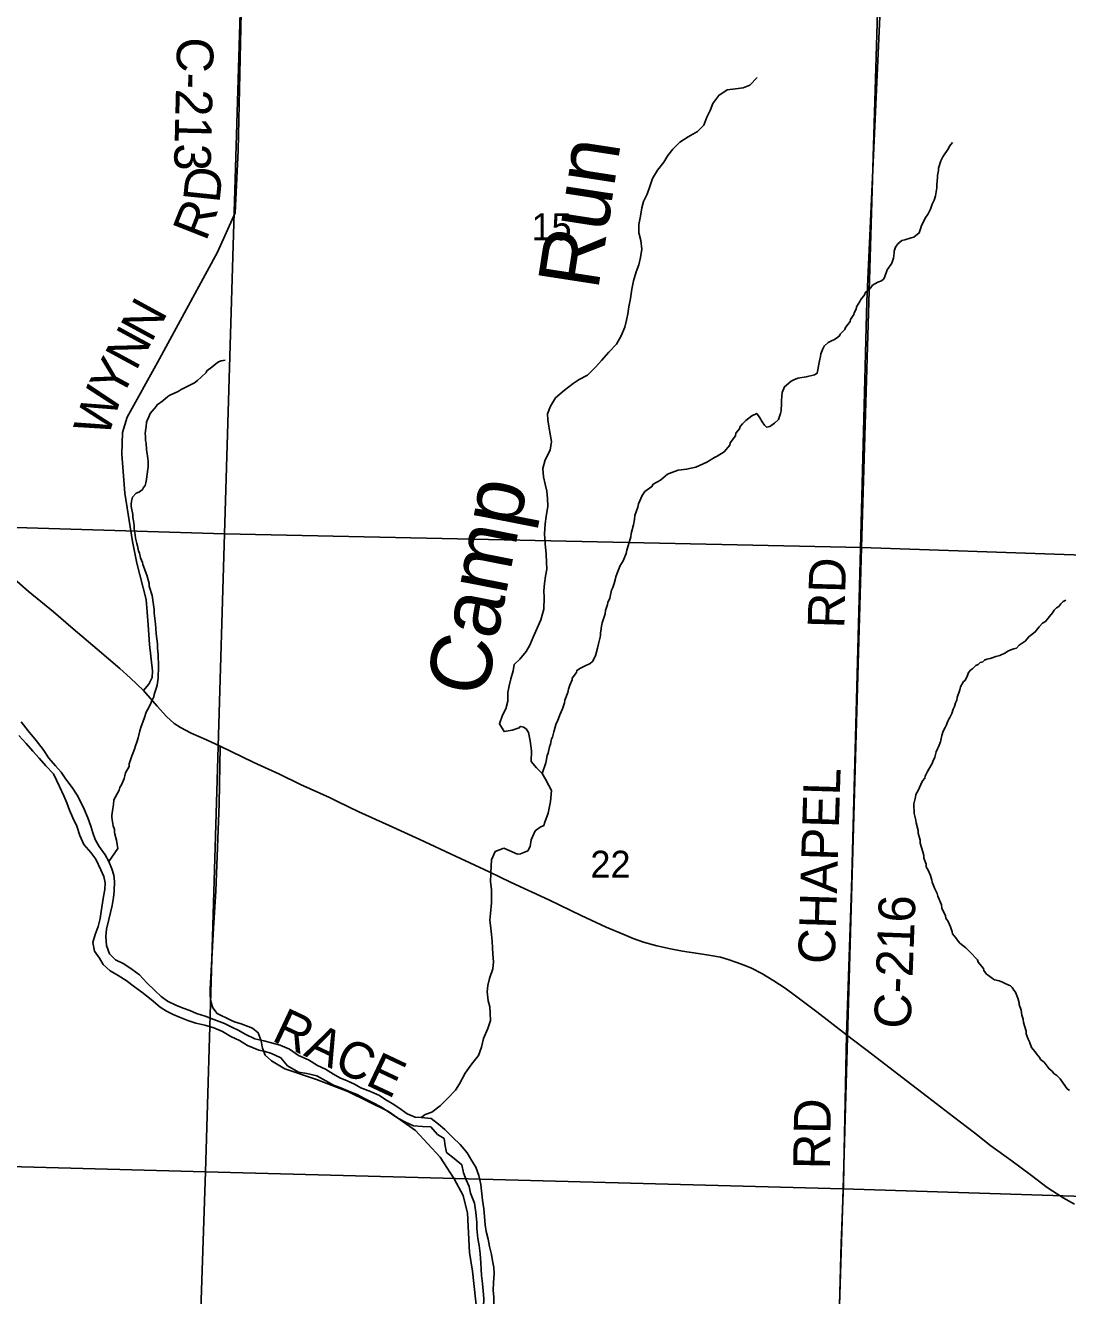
# Model space of a CAD drawing. Extents: x 1310247 to 1552180, y 377264 to 706493.
# Drawn here: x 1328257 to 1336785, y 492789 to 503189 of the extents above; entities that cross this region are included whole.
import ezdxf

# ---------------------------------------------------------------- set-up
doc = ezdxf.new("R2010")
doc.units = 0
for name, color, linetype in [('GM_X_County_Road', 7, 'Continuous'), ('GM_X_County_Road_Text', 7, 'Continuous'), ('GM_X_Minor_River', 7, 'Continuous'), ('GM_X_Minor_River_Text', 7, 'Continuous'), ('GM_X_Section', 7, 'Continuous'), ('GM_X_Section_Text', 7, 'Continuous'), ('GM_X_State_Route', 7, 'Continuous'), ('GM_X_Township_Road', 7, 'Continuous'), ('GM_X_Township_Road_Text', 7, 'Continuous')]:
    doc.layers.add(name, color=color, linetype=linetype)

msp = doc.modelspace()

# ---------------------------------------------------------------- linework, layer by layer
at = {"layer": 'GM_X_County_Road'}
for points in [[(1329224, 497744), (1329267, 497794), (1329294, 497850), (1329297, 497903), (1329272, 498121), (1329261, 498282), (1329244, 498489), (1329168, 498785), (1329133, 498963), (1329070, 499360), (1329047, 499679), (1329051, 499856), (1329091, 499981), (1329338, 500428), (1329828, 501333), (1329973, 501653), (1329997, 502164), (1330033, 503798), (1330061, 504294)], [(1334975, 494923), (1335017, 496121), (1335094, 499009), (1335142, 500932), (1335292, 504216)], [(1329939, 495045), (1329825, 495099), (1329791, 495144), (1329775, 495198), (1329770, 495245), (1329768, 495299), (1329796, 495797), (1329815, 496101), (1329842, 496815), (1329851, 497286)], [(1330194, 494825), (1330185, 494874), (1330163, 494941), (1330115, 494979), (1330023, 495014), (1329968, 495031), (1329939, 495045)], [(1332238, 491289), (1332231, 491593), (1332223, 491770), (1332190, 491933), (1332130, 492044), (1332082, 492136), (1332035, 492261), (1331996, 492468), (1331955, 492638), (1331915, 492990), (1331892, 493143), (1331876, 493464), (1331840, 493608), (1331766, 493746), (1331651, 493921), (1331448, 494140), (1331228, 494295), (1330896, 494460), (1330638, 494558), (1330379, 494645), (1330272, 494712), (1330218, 494757), (1330196, 494814), (1330194, 494825)]]:
    msp.add_lwpolyline(points, dxfattribs=at)
at = {"layer": 'GM_X_Minor_River'}
for points in [[(1332256, 497955), (1332304, 497999), (1332354, 498062), (1332384, 498113), (1332412, 498181), (1332444, 498254), (1332474, 498323), (1332499, 498409), (1332502, 498505), (1332499, 498558), (1332505, 498618), (1332513, 498680), (1332523, 498736), (1332522, 498790), (1332518, 498858), (1332509, 498945), (1332505, 499025), (1332511, 499107), (1332519, 499167), (1332532, 499251), (1332528, 499316), (1332523, 499374), (1332509, 499433), (1332497, 499493), (1332491, 499562), (1332509, 499633), (1332551, 499711), (1332563, 499782), (1332548, 499857), (1332539, 499908), (1332531, 499958), (1332528, 500008), (1332554, 500072), (1332596, 500139), (1332668, 500203), (1332738, 500257), (1332789, 500290), (1332856, 500324), (1332925, 500392), (1332972, 500445), (1333030, 500512), (1333095, 500580), (1333131, 500647), (1333163, 500719), (1333175, 500776), (1333186, 500828), (1333196, 500884), (1333208, 500952), (1333220, 501028), (1333232, 501096), (1333256, 501170), (1333276, 501227), (1333290, 501289), (1333300, 501357), (1333294, 501427), (1333276, 501490), (1333276, 501558), (1333290, 501626), (1333300, 501694), (1333316, 501748), (1333346, 501807), (1333370, 501877), (1333389, 501935), (1333429, 502002), (1333480, 502070), (1333513, 502124), (1333555, 502175), (1333613, 502233), (1333680, 502275), (1333756, 502321), (1333808, 502372), (1333834, 502438), (1333859, 502493), (1333883, 502550), (1333931, 502615), (1333999, 502662), (1334067, 502670), (1334130, 502678), (1334186, 502698), (1334246, 502763)], [(1334420, 499961), (1334437, 500010), (1334442, 500034), (1334444, 500096), (1334444, 500116), (1334447, 500152), (1334450, 500184), (1334468, 500230), (1334523, 500275), (1334544, 500286), (1334578, 500299), (1334647, 500311), (1334713, 500327), (1334736, 500340), (1334743, 500382), (1334746, 500402), (1334759, 500456), (1334764, 500478), (1334767, 500500), (1334782, 500540), (1334792, 500561), (1334825, 500592), (1334858, 500610), (1334872, 500615), (1334895, 500628), (1334919, 500646), (1334924, 500660), (1334963, 500699), (1334969, 500714), (1335005, 500764), (1335010, 500781), (1335035, 500821), (1335039, 500835), (1335056, 500866), (1335059, 500884), (1335086, 500928), (1335093, 500945), (1335126, 500985), (1335128, 500999), (1335169, 501035), (1335190, 501061), (1335233, 501086), (1335262, 501097), (1335278, 501110), (1335286, 501124), (1335310, 501186), (1335323, 501207), (1335346, 501241), (1335353, 501257), (1335361, 501282), (1335367, 501326), (1335367, 501340), (1335378, 501372), (1335395, 501400), (1335430, 501427), (1335454, 501432), (1335505, 501449), (1335527, 501454), (1335570, 501489), (1335585, 501532), (1335590, 501550), (1335615, 501596), (1335620, 501610), (1335643, 501645), (1335662, 501684), (1335677, 501726), (1335694, 501758), (1335703, 501794), (1335706, 501810), (1335715, 501859), (1335716, 501883), (1335720, 501943), (1335720, 501959), (1335728, 502001), (1335728, 502021), (1335748, 502081), (1335763, 502113), (1335811, 502181), (1335818, 502201), (1335843, 502231)], [(1329240, 499825), (1329238, 499847), (1329242, 499887), (1329244, 499903), (1329249, 499939), (1329254, 499955), (1329268, 499985), (1329279, 500010), (1329311, 500050), (1329327, 500067), (1329336, 500083), (1329381, 500114), (1329422, 500149), (1329440, 500160), (1329507, 500192), (1329532, 500208), (1329564, 500225), (1329609, 500245), (1329624, 500253), (1329640, 500262), (1329666, 500280), (1329695, 500309), (1329735, 500346), (1329741, 500360), (1329782, 500391), (1329815, 500418), (1329837, 500433), (1329860, 500442), (1329876, 500444), (1329892, 500449)], [(1332485, 497064), (1332515, 497150), (1332518, 497164), (1332527, 497210), (1332534, 497230), (1332547, 497281), (1332554, 497303), (1332563, 497347), (1332570, 497361), (1332581, 497405), (1332586, 497425), (1332601, 497474), (1332610, 497492), (1332631, 497543), (1332640, 497569), (1332651, 497593), (1332668, 497641), (1332671, 497665), (1332695, 497726), (1332702, 497754), (1332712, 497786), (1332730, 497831), (1332732, 497845), (1332766, 497890), (1332770, 497908), (1332799, 497926), (1332815, 497935), (1332833, 497943), (1332878, 497965), (1332897, 497981), (1332920, 498022), (1332925, 498038), (1332938, 498090), (1332947, 498124), (1332961, 498179), (1332963, 498197), (1332964, 498215), (1332966, 498229), (1332972, 498271), (1332976, 498297), (1333000, 498371), (1333003, 498399), (1333019, 498448), (1333023, 498464), (1333038, 498498), (1333041, 498514), (1333054, 498564), (1333063, 498587), (1333076, 498619), (1333085, 498659), (1333088, 498675), (1333098, 498703), (1333116, 498744), (1333120, 498760), (1333148, 498806), (1333173, 498865), (1333178, 498891), (1333189, 498927), (1333212, 499002), (1333214, 499028), (1333232, 499100), (1333242, 499144), (1333245, 499176), (1333269, 499245), (1333274, 499271), (1333304, 499340), (1333327, 499372), (1333384, 499412), (1333395, 499432), (1333454, 499464), (1333511, 499513), (1333546, 499528), (1333599, 499546), (1333623, 499549), (1333667, 499554), (1333742, 499572), (1333832, 499613), (1333895, 499650), (1333917, 499663), (1333976, 499697), (1334020, 499752), (1334025, 499772), (1334067, 499827), (1334071, 499849), (1334100, 499886), (1334107, 499904), (1334124, 499926), (1334151, 499955), (1334202, 499991), (1334241, 500012), (1334268, 499975), (1334287, 499943), (1334304, 499916), (1334320, 499900), (1334348, 499905), (1334387, 499932), (1334420, 499961)], [(1328940, 496342), (1329013, 496449), (1329008, 496483), (1329003, 496519), (1328990, 496566), (1328987, 496586), (1328985, 496604), (1328974, 496636), (1328966, 496685), (1328964, 496705), (1328965, 496719), (1328972, 496777), (1328977, 496809), (1328982, 496847), (1329025, 496928), (1329029, 496949), (1329046, 496977), (1329066, 497023), (1329072, 497044), (1329077, 497068), (1329105, 497122), (1329107, 497142), (1329123, 497191), (1329131, 497213), (1329151, 497263), (1329158, 497289), (1329169, 497320), (1329180, 497356), (1329193, 497414), (1329202, 497440), (1329222, 497493), (1329231, 497521), (1329246, 497565), (1329255, 497586), (1329280, 497632), (1329289, 497654), (1329308, 497691), (1329310, 497709), (1329317, 497727), (1329330, 497767), (1329335, 497787), (1329343, 497845), (1329345, 497943), (1329346, 497965), (1329343, 498013), (1329344, 498037), (1329338, 498091), (1329337, 498126), (1329327, 498208), (1329324, 498250), (1329321, 498288), (1329310, 498375), (1329311, 498407), (1329301, 498484), (1329294, 498522), (1329270, 498597), (1329269, 498619), (1329256, 498667), (1329251, 498688), (1329236, 498724), (1329232, 498738), (1329219, 498775), (1329214, 498791), (1329206, 498809), (1329199, 498830), (1329190, 498868), (1329182, 498886), (1329173, 498927), (1329168, 498947), (1329159, 498991), (1329154, 499017), (1329147, 499066), (1329146, 499090), (1329145, 499112), (1329136, 499164), (1329135, 499185), (1329124, 499237), (1329123, 499255), (1329123, 499269), (1329126, 499293), (1329133, 499325), (1329164, 499358), (1329184, 499368), (1329199, 499375), (1329215, 499389), (1329223, 499404), (1329236, 499422), (1329243, 499444), (1329245, 499458), (1329248, 499472), (1329250, 499496), (1329253, 499514), (1329260, 499556), (1329262, 499572), (1329262, 499620), (1329260, 499642), (1329249, 499715), (1329244, 499767), (1329241, 499791), (1329239, 499811), (1329240, 499825)], [(1336321, 498075), (1336346, 498084), (1336366, 498089), (1336389, 498113), (1336438, 498147), (1336467, 498183), (1336481, 498194), (1336520, 498223), (1336552, 498264), (1336581, 498294), (1336603, 498309), (1336637, 498350), (1336661, 498379), (1336676, 498401), (1336693, 498421), (1336713, 498432), (1336730, 498454), (1336748, 498473), (1336771, 498484)], [(1336318, 495325), (1336304, 495330), (1336270, 495347), (1336252, 495355), (1336226, 495366), (1336187, 495375), (1336171, 495384), (1336137, 495409), (1336122, 495421), (1336100, 495450), (1336097, 495468), (1336054, 495520), (1336049, 495538), (1335986, 495604), (1335953, 495637), (1335904, 495674), (1335881, 495703), (1335871, 495718), (1335844, 495750), (1335841, 495767), (1335826, 495807), (1335807, 495852), (1335790, 495878), (1335786, 495899), (1335756, 495962), (1335753, 495988), (1335723, 496059), (1335719, 496081), (1335700, 496118), (1335678, 496175), (1335674, 496191), (1335662, 496229), (1335645, 496272), (1335629, 496300), (1335628, 496321), (1335609, 496371), (1335608, 496393), (1335601, 496422), (1335579, 496494), (1335578, 496517), (1335563, 496575), (1335562, 496597), (1335546, 496660), (1335544, 496682), (1335530, 496735), (1335530, 496753), (1335527, 496795), (1335528, 496815), (1335540, 496871), (1335544, 496891), (1335564, 496930), (1335572, 496950), (1335583, 496974), (1335598, 497003), (1335616, 497025), (1335621, 497041), (1335640, 497080), (1335651, 497100), (1335678, 497145), (1335683, 497161), (1335698, 497197), (1335709, 497241), (1335720, 497266), (1335730, 497282), (1335746, 497322), (1335748, 497336), (1335757, 497374), (1335768, 497409), (1335783, 497439), (1335794, 497461), (1335800, 497479), (1335805, 497493), (1335813, 497508), (1335822, 497522), (1335837, 497556), (1335850, 497589), (1335860, 497611), (1335867, 497641), (1335878, 497665), (1335881, 497685), (1335904, 497748), (1335909, 497772), (1335933, 497816), (1335947, 497825), (1335966, 497865), (1335975, 497891), (1335992, 497912), (1336006, 497920), (1336033, 497947), (1336053, 497956), (1336070, 497972), (1336092, 497979), (1336106, 497991), (1336123, 498000), (1336151, 498006), (1336167, 498011), (1336197, 498022), (1336232, 498031), (1336277, 498052), (1336295, 498064), (1336321, 498075)], [(1332256, 497955), (1332248, 497903), (1332228, 497838), (1332216, 497780), (1332206, 497728), (1332204, 497657), (1332188, 497594), (1332162, 497542), (1332136, 497469), (1332174, 497407), (1332240, 497417)], [(1332088, 492897), (1332093, 492969), (1332090, 493020), (1332078, 493074), (1332070, 493125), (1332056, 493190), (1332044, 493250), (1332028, 493313), (1332019, 493368), (1332014, 493436), (1332008, 493500), (1331998, 493571), (1331984, 493698), (1331968, 493771), (1331944, 493840), (1331910, 493891), (1331872, 493959), (1331814, 494025), (1331756, 494083), (1331689, 494148), (1331637, 494192), (1331578, 494240), (1331496, 494246), (1331446, 494250), (1331381, 494278), (1331312, 494325), (1331257, 494363), (1331206, 494392), (1331155, 494426), (1331080, 494461), (1331002, 494491), (1330951, 494521), (1330890, 494547), (1330831, 494573), (1330779, 494603), (1330714, 494643), (1330647, 494674), (1330573, 494720), (1330493, 494755), (1330417, 494806), (1330342, 494840), (1330272, 494858), (1330208, 494875), (1330135, 494891), (1330056, 494928), (1330003, 494960), (1329945, 494987), (1329886, 495017), (1329799, 495050), (1329729, 495077), (1329658, 495099), (1329603, 495123), (1329549, 495141), (1329488, 495167), (1329420, 495199), (1329368, 495237), (1329317, 495287), (1329251, 495349), (1329191, 495414), (1329132, 495458), (1329063, 495504), (1328994, 495538), (1328944, 495588), (1328920, 495655), (1328916, 495728), (1328922, 495788), (1328939, 495868), (1328954, 495926), (1328968, 495983), (1328979, 496049), (1328984, 496099), (1328987, 496180), (1328980, 496232), (1328964, 496283), (1328940, 496342), (1328910, 496397), (1328862, 496465), (1328827, 496522), (1328809, 496579), (1328793, 496632), (1328769, 496701), (1328737, 496772), (1328713, 496823), (1328681, 496887), (1328641, 496950), (1328589, 497018), (1328550, 497074), (1328504, 497126), (1328450, 497188), (1328402, 497261), (1328346, 497334), (1328280, 497412), (1328223, 497486)], [(1332240, 497417), (1332298, 497437), (1332304, 497445), (1332312, 497447), (1332334, 497442), (1332354, 497430), (1332373, 497399), (1332387, 497330), (1332397, 497250), (1332396, 497163), (1332439, 497110), (1332485, 497064), (1332514, 497017), (1332541, 496966), (1332561, 496923), (1332555, 496833), (1332534, 496740), (1332508, 496664), (1332499, 496638), (1332468, 496623), (1332427, 496594), (1332395, 496521), (1332388, 496467), (1332368, 496431), (1332336, 496416), (1332309, 496407), (1332285, 496404), (1332171, 496453)], [(1328203, 497376), (1328263, 497310), (1328317, 497246), (1328369, 497190), (1328424, 497126), (1328486, 497060), (1328512, 497009), (1328536, 496956), (1328572, 496882), (1328596, 496823), (1328618, 496762), (1328645, 496701), (1328678, 496632), (1328702, 496555), (1328736, 496483), (1328792, 496417), (1328832, 496361), (1328875, 496274), (1328898, 496219), (1328910, 496168), (1328906, 496114), (1328896, 496056), (1328889, 496004), (1328877, 495934), (1328869, 495876), (1328852, 495810), (1328828, 495745), (1328810, 495679), (1328822, 495610), (1328864, 495551), (1328893, 495500), (1328951, 495447), (1329016, 495409), (1329081, 495369), (1329151, 495316), (1329210, 495274), (1329286, 495212), (1329361, 495151), (1329412, 495117), (1329465, 495089), (1329519, 495068), (1329586, 495041), (1329653, 495019), (1329725, 495003), (1329799, 494982), (1329870, 494950), (1329937, 494911), (1330010, 494877), (1330075, 494837), (1330166, 494798), (1330220, 494788), (1330271, 494772), (1330348, 494735), (1330402, 494669), (1330491, 494618), (1330561, 494606), (1330642, 494587), (1330715, 494547), (1330778, 494513), (1330838, 494489), (1330915, 494456), (1330971, 494434), (1331026, 494404), (1331097, 494370), (1331170, 494331), (1331246, 494280), (1331309, 494240), (1331368, 494208), (1331434, 494180), (1331506, 494174), (1331574, 494170), (1331630, 494107), (1331683, 494074), (1331693, 494015), (1331703, 493960), (1331766, 493910), (1331827, 493860), (1331843, 493793), (1331865, 493736), (1331887, 493681), (1331899, 493627), (1331933, 493545)], [(1331496, 494246), (1331529, 494271), (1331582, 494292), (1331650, 494342), (1331714, 494404), (1331776, 494472), (1331808, 494524), (1331855, 494611), (1331909, 494687), (1331964, 494754), (1331988, 494823), (1332006, 494893), (1332041, 494976), (1332063, 495042), (1332061, 495102), (1332057, 495153), (1332044, 495203), (1332035, 495276), (1332040, 495328), (1332056, 495386), (1332081, 495465), (1332087, 495521), (1332081, 495584), (1332079, 495636), (1332076, 495690), (1332072, 495745), (1332066, 495795), (1332058, 495862), (1332064, 495918), (1332072, 496004), (1332070, 496054), (1332070, 496113), (1332062, 496177), (1332066, 496247), (1332068, 496304), (1332072, 496356), (1332102, 496425), (1332171, 496453)], [(1336802, 494468), (1336783, 494483), (1336750, 494528), (1336725, 494563), (1336698, 494590), (1336672, 494607), (1336658, 494627), (1336635, 494646), (1336619, 494666), (1336594, 494699), (1336563, 494722), (1336557, 494736), (1336530, 494769), (1336519, 494784), (1336489, 494819), (1336473, 494867), (1336463, 494888), (1336447, 494932), (1336445, 494954), (1336423, 495025), (1336422, 495051), (1336411, 495086), (1336406, 495126), (1336389, 495171), (1336388, 495187), (1336377, 495225), (1336360, 495272), (1336345, 495290), (1336331, 495311), (1336318, 495325)], [(1331933, 493545), (1331942, 493468), (1331950, 493390), (1331950, 493338), (1331960, 493257), (1331970, 493198), (1331978, 493134), (1331983, 493055), (1331986, 493005), (1331990, 492954), (1331998, 492888), (1332004, 492827), (1332008, 492765), (1332006, 492697), (1332002, 492641), (1332004, 492586), (1332011, 492536), (1332025, 492471), (1332035, 492419), (1332047, 492346), (1332060, 492277), (1332070, 492210), (1332127, 492101)], [(1332140, 492219), (1332118, 492325), (1332104, 492376), (1332087, 492427), (1332077, 492482), (1332075, 492548), (1332079, 492600), (1332089, 492660), (1332091, 492714), (1332089, 492779), (1332086, 492831), (1332088, 492897)]]:
    msp.add_lwpolyline(points, dxfattribs=at)
at = {"layer": 'GM_X_Section'}
for points in [[(1324835, 504489), (1330045, 504292), (1329886, 499025), (1324675, 499185)], [(1330045, 504292), (1335256, 504215), (1335100, 498914), (1329886, 499025)], [(1335256, 504215), (1335284, 504214), (1340451, 504039), (1340312, 498733), (1335100, 498914)], [(1324675, 499185), (1329886, 499025), (1329731, 493803), (1324514, 493943)], [(1329886, 499025), (1335100, 498914), (1334950, 493664), (1329731, 493803)], [(1340312, 498733), (1340179, 493497), (1334950, 493664), (1335100, 498914)], [(1324514, 493943), (1329731, 493803), (1329553, 488557), (1324323, 488687)], [(1329731, 493803), (1334950, 493664), (1334782, 488372), (1329553, 488557)], [(1340179, 493497), (1340031, 488240), (1334782, 488372), (1334950, 493664)]]:
    msp.add_lwpolyline(points, close=True, dxfattribs=at)
at = {"layer": 'GM_X_State_Route'}
for points in [[(1328144, 498676), (1328279, 498556), (1328488, 498386), (1328648, 498248), (1328844, 498082), (1329031, 497924), (1329115, 497847), (1329224, 497744), (1329336, 497616), (1329411, 497531), (1329474, 497474), (1329526, 497440), (1329614, 497395), (1329740, 497338), (1329851, 497286)], [(1329851, 497286), (1329851, 497286), (1330126, 497154), (1330336, 497058), (1330509, 496974), (1330745, 496868), (1330812, 496835)], [(1330812, 496835), (1330985, 496751), (1331235, 496638), (1331484, 496522), (1331776, 496387), (1332051, 496259), (1332231, 496172), (1332539, 496028), (1332806, 495902), (1333008, 495805), (1333154, 495744), (1333230, 495713), (1333316, 495682), (1333423, 495652), (1333535, 495628), (1333635, 495610), (1333761, 495590), (1333866, 495573), (1333944, 495559), (1334009, 495540), (1334071, 495520), (1334138, 495494), (1334198, 495469), (1334282, 495426), (1334382, 495366), (1334473, 495306), (1334558, 495242), (1334734, 495111), (1334975, 494923), (1335191, 494761), (1335428, 494577), (1335638, 494416), (1335851, 494252), (1336023, 494121), (1336157, 494016), (1336321, 493899), (1336490, 493771), (1336619, 493673), (1336748, 493589), (1336842, 493537)]]:
    msp.add_lwpolyline(points, dxfattribs=at)
at = {"layer": 'GM_X_Township_Road'}
msp.add_lwpolyline([(1334863, 491017), (1334875, 491388), (1334904, 492203), (1334933, 493217), (1334951, 493700), (1334975, 494923)], dxfattribs=at)

# ---------------------------------------------------------------- texts
at = {"layer": 'GM_X_County_Road_Text'}
for s, rotation, p in [('C-213', 268.6295, (1329499, 503094)), ('D', 84.1089, (1329845, 501728)), ('R', 68.5639, (1329734, 501414)), ('N', 61.3859, (1329288, 500585)), ('N', 61.3876, (1329161, 500353)), ('Y', 61.599, (1329036, 500121)), ('W', 71.3328, (1328930, 499804)), ('RD', 88.5186, (1334958, 498249)), ('CHAPEL', 88.243, (1334879, 495500)), ('C-216', 87.7973, (1335500, 494970)), ('RACE', 334.7734, (1330263, 494881))]:
    msp.add_text(s, height=300, rotation=rotation, dxfattribs=at).set_placement(p)
at = {"layer": 'GM_X_Minor_River_Text'}
for s, rotation, p in [('Run', 81.2022, (1332942, 501012)), ('Camp', 78.8631, (1332022, 497676))]:
    msp.add_text(s, height=500, rotation=rotation, dxfattribs=at).set_placement(p)
at = {"layer": 'GM_X_Section_Text'}
for s, p in [('15', (1332398, 501430)), ('22', (1332880, 496210))]:
    msp.add_text(s, height=221, rotation=0, dxfattribs=at).set_placement(p)
at = {"layer": 'GM_X_Township_Road_Text'}
msp.add_text('RD', height=300, rotation=89.0123, dxfattribs=at).set_placement((1334839, 493821))

doc.saveas('drawing.dxf')
